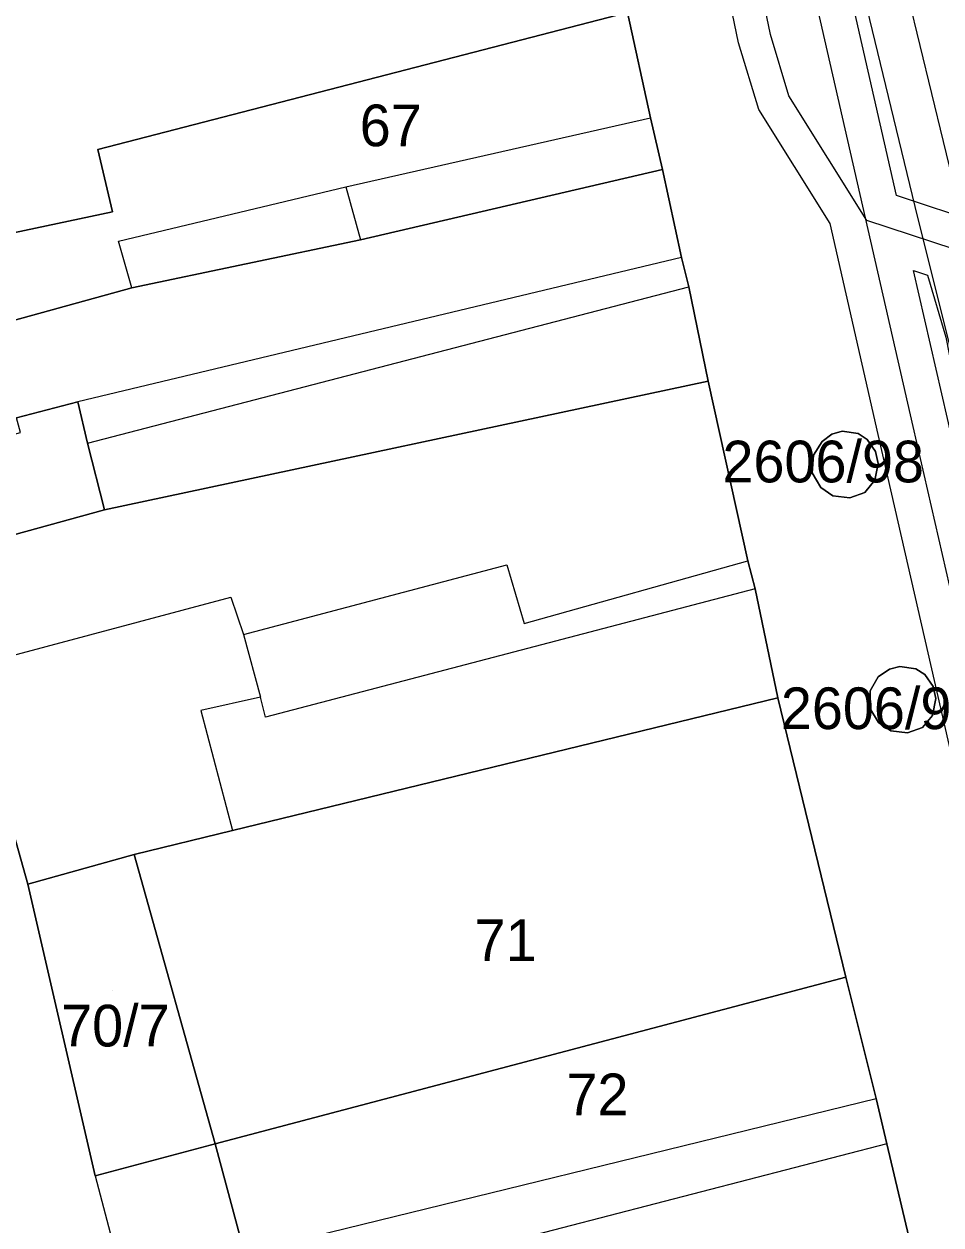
# Model space of a CAD drawing. Extents: x -263423 to -261326, y -1240067 to -1237864.
# Drawn here: x -262903.9 to -262859.9, y -1239465.8 to -1239408.1 of the extents above; entities that cross this region are included whole.
import ezdxf

# ---------------------------------------------------------------- set-up
doc = ezdxf.new("R2010")
doc.units = 0
for name, color, linetype in [('body_kn', 7, 'Continuous'), ('kladpar_druhypozemkov', 7, 'Continuous'), ('kladpar_hranice', 7, 'Continuous'), ('kladpar_parcelnecisla', 7, 'Continuous'), ('kladpar_plochy', 7, 'Continuous'), ('tarchy_linie', 7, 'Continuous'), ('zappar_hrandruhpozemk', 7, 'Continuous')]:
    doc.layers.add(name, color=color, linetype=linetype)

msp = doc.modelspace()

# ---------------------------------------------------------------- linework, layer by layer
at = {"layer": 'body_kn'}
for p, q in [((-262869.63, -1239409.04), (-262869.63, -1239409.04)), ((-262868.1, -1239408.65), (-262868.1, -1239408.65)), ((-262867.21, -1239411.59), (-262867.21, -1239411.59)), ((-262873.86, -1239412.64), (-262873.86, -1239412.64)), ((-262868.66, -1239412.25), (-262868.66, -1239412.25)), ((-262900.36, -1239414.16), (-262900.36, -1239414.16)), ((-262873.28, -1239415.13), (-262873.28, -1239415.13)), ((-262888.47, -1239415.95), (-262888.47, -1239415.95)), ((-262862.05, -1239416.38), (-262862.05, -1239416.38)), ((-262899.66, -1239417.16), (-262899.66, -1239417.16)), ((-262865.23, -1239417.72), (-262865.23, -1239417.72)), ((-262863.47, -1239417.57), (-262863.47, -1239417.57)), ((-262861.04, -1239417.43), (-262861.04, -1239417.43)), ((-262899.37, -1239418.57), (-262899.37, -1239418.57)), ((-262887.76, -1239418.5), (-262887.76, -1239418.5)), ((-262872.36, -1239419.35), (-262872.36, -1239419.35)), ((-262872.36, -1239419.35), (-262872.36, -1239419.35)), ((-262861.23, -1239419.97), (-262861.23, -1239419.97)), ((-262861.23, -1239419.97), (-262861.23, -1239419.97)), ((-262860.57, -1239420.19), (-262860.57, -1239420.19)), ((-262898.73, -1239420.81), (-262898.73, -1239420.81)), ((-262898.73, -1239420.81), (-262898.73, -1239420.81)), ((-262872.01, -1239420.75), (-262872.01, -1239420.75)), ((-262871.09, -1239425.28), (-262871.09, -1239425.28)), ((-262901.32, -1239426.28), (-262901.32, -1239426.28)), ((-262861.27, -1239427.46), (-262861.27, -1239427.46)), ((-262865.62, -1239428.18), (-262865.62, -1239428.18)), ((-262865.16, -1239427.83), (-262865.16, -1239427.83)), ((-262864.66, -1239427.69), (-262864.66, -1239427.69)), ((-262863.9, -1239427.8), (-262863.9, -1239427.8)), ((-262863.46, -1239428.08), (-262863.46, -1239428.08)), ((-262862.93, -1239427.84), (-262862.93, -1239427.84)), ((-262900.86, -1239428.26), (-262900.86, -1239428.26)), ((-262900.86, -1239428.26), (-262900.86, -1239428.26)), ((-262863.06, -1239428.66), (-262863.06, -1239428.66)), ((-262866.03, -1239428.84), (-262866.03, -1239428.84)), ((-262866.03, -1239428.84), (-262866.03, -1239428.84)), ((-262862.93, -1239429.23), (-262862.93, -1239429.23)), ((-262866.1, -1239429.69), (-262866.1, -1239429.69)), ((-262865.69, -1239430.39), (-262865.69, -1239430.39)), ((-262863.1, -1239430.04), (-262863.1, -1239430.04)), ((-262865.1, -1239430.78), (-262865.1, -1239430.78)), ((-262864.29, -1239430.88), (-262864.29, -1239430.88)), ((-262863.57, -1239430.62), (-262863.57, -1239430.62)), ((-262900.04, -1239431.45), (-262900.04, -1239431.45)), ((-262900.04, -1239431.45), (-262900.04, -1239431.45)), ((-262869.19, -1239433.9), (-262869.19, -1239433.9)), ((-262880.74, -1239434.1), (-262880.74, -1239434.1)), ((-262893.98, -1239435.65), (-262893.98, -1239435.65)), ((-262868.84, -1239435.25), (-262868.84, -1239435.25)), ((-262868.84, -1239435.25), (-262868.84, -1239435.25)), ((-262893.38, -1239437.44), (-262893.38, -1239437.44)), ((-262893.38, -1239437.44), (-262893.38, -1239437.44)), ((-262879.92, -1239436.91), (-262879.92, -1239436.91)), ((-262862.39, -1239439.11), (-262862.39, -1239439.11)), ((-262861.89, -1239438.97), (-262861.89, -1239438.97)), ((-262861.13, -1239439.08), (-262861.13, -1239439.08)), ((-262862.94, -1239439.47), (-262862.94, -1239439.47)), ((-262860.69, -1239439.36), (-262860.69, -1239439.36)), ((-262863.31, -1239440.15), (-262863.31, -1239440.15)), ((-262863.31, -1239440.15), (-262863.31, -1239440.15)), ((-262860.29, -1239439.94), (-262860.29, -1239439.94)), ((-262892.56, -1239440.45), (-262892.56, -1239440.45)), ((-262867.75, -1239440.48), (-262867.75, -1239440.48)), ((-262867.75, -1239440.48), (-262867.75, -1239440.48)), ((-262860.16, -1239440.51), (-262860.16, -1239440.51)), ((-262895.43, -1239441.08), (-262895.43, -1239441.08)), ((-262892.32, -1239441.41), (-262892.32, -1239441.41)), ((-262863.33, -1239440.97), (-262863.33, -1239440.97)), ((-262860.33, -1239441.32), (-262860.33, -1239441.32)), ((-262862.92, -1239441.66), (-262862.92, -1239441.66)), ((-262862.33, -1239442.06), (-262862.33, -1239442.06)), ((-262860.8, -1239441.9), (-262860.8, -1239441.9)), ((-262861.53, -1239442.16), (-262861.53, -1239442.16)), ((-262893.9, -1239446.84), (-262893.9, -1239446.84)), ((-262898.62, -1239448), (-262898.62, -1239448)), ((-262903.73, -1239449.42), (-262903.73, -1239449.42)), ((-262864.49, -1239453.89), (-262864.49, -1239453.89)), ((-262864.49, -1239453.89), (-262864.49, -1239453.89)), ((-262863.03, -1239459.71), (-262863.03, -1239459.71)), ((-262894.74, -1239461.88), (-262894.74, -1239461.88)), ((-262894.74, -1239461.88), (-262894.74, -1239461.88)), ((-262862.51, -1239461.88), (-262862.51, -1239461.88)), ((-262862.51, -1239461.88), (-262862.51, -1239461.88)), ((-262900.49, -1239463.41), (-262900.49, -1239463.41)), ((-262900.49, -1239463.41), (-262900.49, -1239463.41))]:
    msp.add_line(p, q, dxfattribs=at)
at = {"layer": 'kladpar_druhypozemkov'}
for p, q in [((-262886.96, -1239412.11), (-262886.96, -1239412.11)), ((-262864.83, -1239428.97), (-262864.83, -1239428.97)), ((-262861.99, -1239440.5), (-262861.99, -1239440.5)), ((-262881.66, -1239451.11), (-262881.66, -1239451.11)), ((-262899.66, -1239454.51), (-262899.66, -1239454.51)), ((-262876.46, -1239458.41), (-262876.46, -1239458.41))]:
    msp.add_line(p, q, dxfattribs=at)
at = {"layer": 'kladpar_hranice'}
for points in [[(-262874.96, -1239407.6), (-262873.86, -1239412.64), (-262873.28, -1239415.13), (-262887.76, -1239418.5), (-262898.73, -1239420.81), (-262905.81, -1239422.75), (-262914.82, -1239425.35), (-262928.86, -1239429.36), (-262929.98, -1239425.27), (-262915.87, -1239421.26), (-262907.06, -1239418.72), (-262899.66, -1239417.16), (-262900.36, -1239414.16), (-262874.96, -1239407.6)], [(-262874.96, -1239407.6), (-262900.36, -1239414.16), (-262899.66, -1239417.16), (-262907.06, -1239418.72)], [(-262861.46, -1239466.35), (-262862.51, -1239461.88), (-262863.03, -1239459.71), (-262864.49, -1239453.89), (-262867.75, -1239440.48), (-262868.84, -1239435.25), (-262869.19, -1239433.9), (-262871.09, -1239425.28), (-262872.01, -1239420.75), (-262872.36, -1239419.35), (-262873.28, -1239415.13), (-262873.86, -1239412.64), (-262874.96, -1239407.6)], [(-262905.81, -1239422.75), (-262898.73, -1239420.81), (-262887.76, -1239418.5), (-262873.28, -1239415.13), (-262872.36, -1239419.35), (-262872.01, -1239420.75), (-262871.09, -1239425.28), (-262900.04, -1239431.45), (-262900.86, -1239428.26), (-262901.32, -1239426.28), (-262904.26, -1239427.04)], [(-262900.04, -1239431.45), (-262871.09, -1239425.28), (-262869.19, -1239433.9), (-262868.84, -1239435.25), (-262867.75, -1239440.48), (-262893.9, -1239446.84), (-262898.62, -1239448), (-262903.73, -1239449.42), (-262904.61, -1239446.22)], [(-262926.74, -1239433.86), (-262904.08, -1239427.74), (-262904.26, -1239427.04), (-262901.32, -1239426.28), (-262900.86, -1239428.26), (-262900.04, -1239431.45), (-262923.34, -1239437.87), (-262957.18, -1239447.18), (-262957.41, -1239446.41), (-262958.24, -1239443.59), (-262957.76, -1239442.21), (-262926.74, -1239433.86)], [(-262866.03, -1239428.84), (-262865.62, -1239428.18), (-262865.16, -1239427.83), (-262864.66, -1239427.69), (-262863.9, -1239427.8), (-262863.46, -1239428.08), (-262863.06, -1239428.66), (-262862.93, -1239429.23), (-262863.1, -1239430.04), (-262863.57, -1239430.62), (-262864.29, -1239430.88), (-262865.1, -1239430.78), (-262865.69, -1239430.39), (-262866.1, -1239429.69), (-262866.03, -1239428.84)], [(-262865.62, -1239428.18), (-262866.03, -1239428.84), (-262866.1, -1239429.69), (-262865.69, -1239430.39), (-262865.1, -1239430.78), (-262864.29, -1239430.88), (-262863.57, -1239430.62), (-262863.1, -1239430.04), (-262862.93, -1239429.23), (-262863.06, -1239428.66), (-262863.46, -1239428.08), (-262863.9, -1239427.8), (-262864.66, -1239427.69), (-262865.16, -1239427.83), (-262865.62, -1239428.18)], [(-262923.34, -1239437.87), (-262900.04, -1239431.45)], [(-262863.31, -1239440.15), (-262862.94, -1239439.47), (-262862.39, -1239439.11), (-262861.89, -1239438.97), (-262861.13, -1239439.08), (-262860.69, -1239439.36), (-262860.29, -1239439.94), (-262860.16, -1239440.51), (-262860.33, -1239441.32), (-262860.8, -1239441.9), (-262861.53, -1239442.16), (-262862.33, -1239442.06), (-262862.92, -1239441.66), (-262863.33, -1239440.97), (-262863.31, -1239440.15)], [(-262862.94, -1239439.47), (-262863.31, -1239440.15), (-262863.33, -1239440.97), (-262862.92, -1239441.66), (-262862.33, -1239442.06), (-262861.53, -1239442.16), (-262860.8, -1239441.9), (-262860.33, -1239441.32), (-262860.16, -1239440.51), (-262860.29, -1239439.94), (-262860.69, -1239439.36), (-262861.13, -1239439.08), (-262861.89, -1239438.97), (-262862.39, -1239439.11), (-262862.94, -1239439.47)], [(-262867.75, -1239440.48), (-262864.49, -1239453.89), (-262894.74, -1239461.88), (-262898.62, -1239448), (-262893.9, -1239446.84), (-262867.75, -1239440.48)], [(-262921.97, -1239450.67), (-262922.33, -1239449.52), (-262917.28, -1239448.11), (-262916.93, -1239449.39), (-262911.44, -1239448.04), (-262904.61, -1239446.22), (-262903.73, -1239449.42), (-262900.49, -1239463.41), (-262894.74, -1239461.88), (-262893.33, -1239467.12)], [(-262894.74, -1239461.88), (-262900.49, -1239463.41), (-262903.73, -1239449.42), (-262898.62, -1239448), (-262894.74, -1239461.88)], [(-262864.49, -1239453.89), (-262863.03, -1239459.71), (-262862.51, -1239461.88), (-262861.46, -1239466.35), (-262888.65, -1239473.26), (-262891.46, -1239474.21), (-262892.44, -1239469.62), (-262893.33, -1239467.12), (-262894.74, -1239461.88), (-262864.49, -1239453.89)]]:
    msp.add_lwpolyline(points, dxfattribs=at)
at = {"layer": 'kladpar_plochy'}
for p, q in [((-262873.86, -1239412.64), (-262874.96, -1239407.6)), ((-262873.28, -1239415.13), (-262873.86, -1239412.64)), ((-262872.36, -1239419.35), (-262873.28, -1239415.13)), ((-262872.01, -1239420.75), (-262872.36, -1239419.35)), ((-262871.09, -1239425.28), (-262872.01, -1239420.75)), ((-262869.19, -1239433.9), (-262871.09, -1239425.28)), ((-262865.62, -1239428.18), (-262866.03, -1239428.84)), ((-262865.16, -1239427.83), (-262865.62, -1239428.18)), ((-262864.66, -1239427.69), (-262865.16, -1239427.83)), ((-262863.9, -1239427.8), (-262864.66, -1239427.69)), ((-262863.46, -1239428.08), (-262863.9, -1239427.8)), ((-262863.06, -1239428.66), (-262863.46, -1239428.08)), ((-262862.93, -1239429.23), (-262863.06, -1239428.66)), ((-262866.03, -1239428.84), (-262866.1, -1239429.69)), ((-262863.1, -1239430.04), (-262862.93, -1239429.23)), ((-262866.1, -1239429.69), (-262865.69, -1239430.39)), ((-262865.69, -1239430.39), (-262865.1, -1239430.78)), ((-262863.57, -1239430.62), (-262863.1, -1239430.04)), ((-262865.1, -1239430.78), (-262864.29, -1239430.88)), ((-262864.29, -1239430.88), (-262863.57, -1239430.62)), ((-262868.84, -1239435.25), (-262869.19, -1239433.9)), ((-262867.75, -1239440.48), (-262868.84, -1239435.25)), ((-262862.39, -1239439.11), (-262862.94, -1239439.47)), ((-262861.89, -1239438.97), (-262862.39, -1239439.11)), ((-262861.13, -1239439.08), (-262861.89, -1239438.97)), ((-262860.69, -1239439.36), (-262861.13, -1239439.08)), ((-262862.94, -1239439.47), (-262863.31, -1239440.15)), ((-262860.29, -1239439.94), (-262860.69, -1239439.36)), ((-262863.31, -1239440.15), (-262863.33, -1239440.97)), ((-262860.16, -1239440.51), (-262860.29, -1239439.94)), ((-262864.49, -1239453.89), (-262867.75, -1239440.48)), ((-262860.33, -1239441.32), (-262860.16, -1239440.51)), ((-262863.33, -1239440.97), (-262862.92, -1239441.66)), ((-262860.8, -1239441.9), (-262860.33, -1239441.32)), ((-262862.92, -1239441.66), (-262862.33, -1239442.06)), ((-262862.33, -1239442.06), (-262861.53, -1239442.16)), ((-262861.53, -1239442.16), (-262860.8, -1239441.9)), ((-262863.03, -1239459.71), (-262864.49, -1239453.89)), ((-262862.51, -1239461.88), (-262863.03, -1239459.71)), ((-262861.46, -1239466.35), (-262862.51, -1239461.88))]:
    msp.add_line(p, q, dxfattribs=at)
for points in [[(-262874.96, -1239407.6), (-262873.86, -1239412.64), (-262873.28, -1239415.13), (-262887.76, -1239418.5), (-262898.73, -1239420.81), (-262905.81, -1239422.75), (-262914.82, -1239425.35), (-262928.86, -1239429.36), (-262929.98, -1239425.27), (-262915.87, -1239421.26), (-262907.06, -1239418.72), (-262899.66, -1239417.16), (-262900.36, -1239414.16)], [(-262926.74, -1239433.86), (-262904.08, -1239427.74), (-262904.26, -1239427.04), (-262901.32, -1239426.28), (-262900.86, -1239428.26), (-262900.04, -1239431.45), (-262923.34, -1239437.87), (-262957.18, -1239447.18), (-262957.41, -1239446.41), (-262958.24, -1239443.59), (-262957.76, -1239442.21)], [(-262866.03, -1239428.84), (-262865.62, -1239428.18), (-262865.16, -1239427.83), (-262864.66, -1239427.69), (-262863.9, -1239427.8), (-262863.46, -1239428.08), (-262863.06, -1239428.66), (-262862.93, -1239429.23), (-262863.1, -1239430.04), (-262863.57, -1239430.62), (-262864.29, -1239430.88), (-262865.1, -1239430.78), (-262865.69, -1239430.39), (-262866.1, -1239429.69)], [(-262863.31, -1239440.15), (-262862.94, -1239439.47), (-262862.39, -1239439.11), (-262861.89, -1239438.97), (-262861.13, -1239439.08), (-262860.69, -1239439.36), (-262860.29, -1239439.94), (-262860.16, -1239440.51), (-262860.33, -1239441.32), (-262860.8, -1239441.9), (-262861.53, -1239442.16), (-262862.33, -1239442.06), (-262862.92, -1239441.66), (-262863.33, -1239440.97)], [(-262867.75, -1239440.48), (-262864.49, -1239453.89), (-262894.74, -1239461.88), (-262898.62, -1239448), (-262893.9, -1239446.84)], [(-262894.74, -1239461.88), (-262900.49, -1239463.41), (-262903.73, -1239449.42), (-262898.62, -1239448)], [(-262864.49, -1239453.89), (-262863.03, -1239459.71), (-262862.51, -1239461.88), (-262861.46, -1239466.35), (-262888.65, -1239473.26), (-262891.46, -1239474.21), (-262892.44, -1239469.62), (-262893.33, -1239467.12), (-262894.74, -1239461.88)]]:
    msp.add_lwpolyline(points, close=True, dxfattribs=at)
for points in [[(-262874.96, -1239407.6), (-262900.36, -1239414.16), (-262899.66, -1239417.16), (-262907.06, -1239418.72)], [(-262905.81, -1239422.75), (-262898.73, -1239420.81), (-262887.76, -1239418.5), (-262873.28, -1239415.13), (-262872.36, -1239419.35), (-262872.01, -1239420.75), (-262871.09, -1239425.28), (-262900.04, -1239431.45), (-262900.86, -1239428.26), (-262901.32, -1239426.28), (-262904.26, -1239427.04)], [(-262923.34, -1239437.87), (-262900.04, -1239431.45), (-262871.09, -1239425.28), (-262869.19, -1239433.9), (-262868.84, -1239435.25), (-262867.75, -1239440.48), (-262893.9, -1239446.84), (-262898.62, -1239448), (-262903.73, -1239449.42), (-262904.61, -1239446.22)], [(-262942.68, -1239466.11), (-262944.38, -1239459.78), (-262944.67, -1239458.57), (-262940.4, -1239457.52), (-262941.26, -1239453.56), (-262934.81, -1239451.79), (-262934.29, -1239453.71), (-262929.76, -1239452.6), (-262929.93, -1239451.96), (-262928.59, -1239451.61), (-262928.35, -1239452.25), (-262921.97, -1239450.67), (-262922.33, -1239449.52), (-262917.28, -1239448.11), (-262916.93, -1239449.39), (-262911.44, -1239448.04), (-262904.61, -1239446.22), (-262903.73, -1239449.42), (-262900.49, -1239463.41), (-262894.74, -1239461.88), (-262893.33, -1239467.12)]]:
    msp.add_lwpolyline(points, dxfattribs=at)
at = {"layer": 'tarchy_linie'}
for points in [[(-263002.97, -1238844.59), (-262980.25, -1238906.63), (-262945.58, -1239009.09), (-262938.29, -1239035.86), (-262916.38, -1239115.82), (-262894.12, -1239198.57), (-262876.1, -1239267.26), (-262891.06, -1239270.91), (-262884.2, -1239310.37), (-262877, -1239350.49), (-262869.73, -1239390.34), (-262861.27, -1239427.46), (-262857.92, -1239442.13), (-262856.51, -1239448.31), (-262843.28, -1239506.14), (-262818.17, -1239595.69)], [(-262823.03, -1239560.07), (-262828.03, -1239541.17), (-262832, -1239526.63), (-262837.39, -1239506.6), (-262841.48, -1239490.91), (-262845.09, -1239476.09), (-262852.63, -1239446.01), (-262852.91, -1239441.33), (-262856.62, -1239422.41), (-262858.01, -1239417.71), (-262862.05, -1239416.38), (-262868.07, -1239389.96), (-262875.38, -1239350.2), (-262882.58, -1239310.08), (-262887.56, -1239281.44), (-262887.66, -1239277.56), (-262887.4, -1239271.82)], [(-262820.83, -1239596.57), (-262845.98, -1239506.9), (-262844.94, -1239506.52), (-262858.17, -1239448.69), (-262859.58, -1239442.51), (-262862.93, -1239427.84), (-262865.23, -1239417.72), (-262868.66, -1239412.25), (-262869.63, -1239409.04), (-262873.55, -1239390.07)], [(-262819.18, -1239581.91), (-262824.12, -1239562.12), (-262829.55, -1239541.58), (-262833.52, -1239527.04), (-262838.91, -1239507), (-262843.01, -1239491.3), (-262846.62, -1239476.47), (-262854.19, -1239446.25), (-262854.48, -1239441.53), (-262858.15, -1239422.79), (-262859.29, -1239418.95), (-262863.47, -1239417.57), (-262867.21, -1239411.59), (-262868.1, -1239408.65), (-262872.01, -1239389.76)], [(-262861.23, -1239419.97), (-262860.57, -1239420.19), (-262859.68, -1239423.17), (-262856.05, -1239441.73), (-262855.96, -1239443.06), (-262859.61, -1239427.08), (-262861.23, -1239419.97)]]:
    msp.add_lwpolyline(points, dxfattribs=at)
at = {"layer": 'zappar_hrandruhpozemk'}
for p, q in [((-262874.15, -1239363.51), (-262861.04, -1239417.43)), ((-262872.05, -1239363.49), (-262859.25, -1239416.08)), ((-262888.47, -1239415.95), (-262873.86, -1239412.64)), ((-262899.37, -1239418.57), (-262888.47, -1239415.95)), ((-262888.47, -1239415.95), (-262887.76, -1239418.5)), ((-262898.73, -1239420.81), (-262899.37, -1239418.57)), ((-262872.36, -1239419.35), (-262901.32, -1239426.28)), ((-262900.86, -1239428.26), (-262872.01, -1239420.75)), ((-262938.53, -1239447.52), (-262893.98, -1239435.65)), ((-262893.33, -1239467.12), (-262863.03, -1239459.71)), ((-262862.51, -1239461.88), (-262892.44, -1239469.62)), ((-262900.49, -1239463.41), (-262899.14, -1239468.52))]:
    msp.add_line(p, q, dxfattribs=at)
for points in [[(-262861.04, -1239417.43), (-262830.77, -1239538.52), (-262830.57, -1239539.61), (-262830.95, -1239542.92)], [(-262893.38, -1239437.44), (-262880.74, -1239434.1), (-262879.92, -1239436.91), (-262869.19, -1239433.9)], [(-262893.98, -1239435.65), (-262893.38, -1239437.44), (-262892.56, -1239440.45), (-262895.43, -1239441.08), (-262893.9, -1239446.84)], [(-262868.84, -1239435.25), (-262892.32, -1239441.41), (-262892.56, -1239440.45)]]:
    msp.add_lwpolyline(points, dxfattribs=at)

# ---------------------------------------------------------------- texts
at = {"layer": 'kladpar_parcelnecisla'}
for s, p in [('67', (-262887.801, -1239414.01)), ('2606/98', (-262870.403, -1239430.14)), ('2606/99', (-262867.599, -1239441.98)), ('71', (-262882.291, -1239453.11)), ('70/7', (-262902.125, -1239457.21)), ('72', (-262877.887, -1239460.51))]:
    msp.add_text(s, height=2, dxfattribs=at).set_placement(p)

doc.saveas('drawing.dxf')
